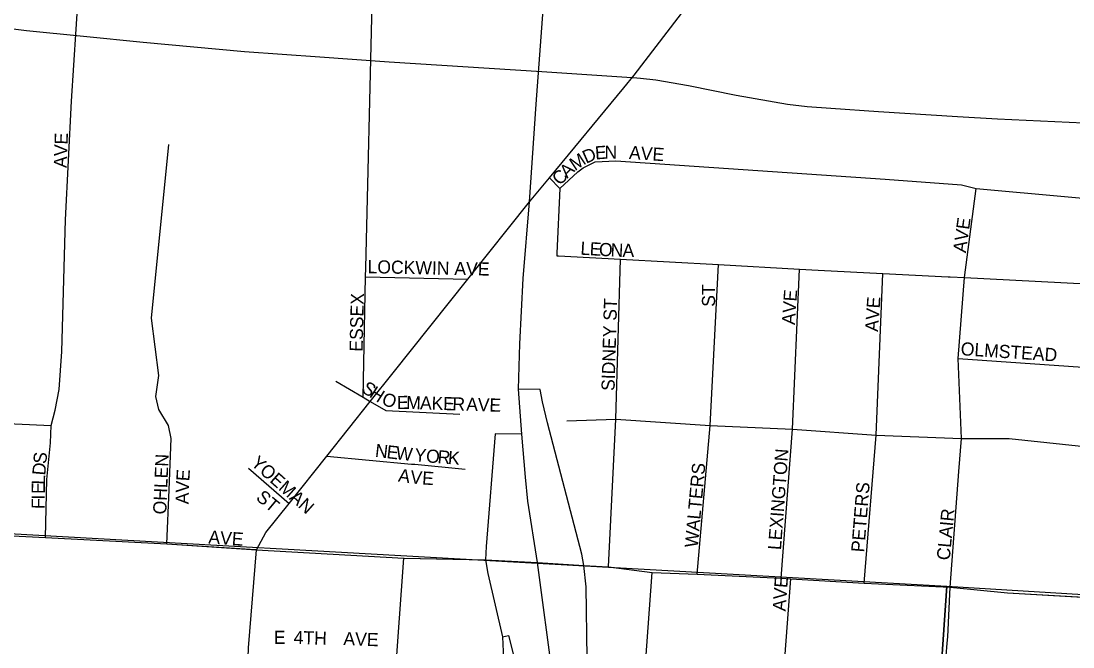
# Model space of a CAD drawing. Extents: x 0 to 34, y -6.2 to 22.
# Drawn here: x 7.114 to 7.873, y 19.653 to 20.104 of the extents above; entities that cross this region are included whole.
import ezdxf

# ---------------------------------------------------------------- set-up
doc = ezdxf.new("R2010")
doc.units = 0
for name, color, linetype in [('GM_X_City_Street', 7, 'Continuous'), ('GM_X_City_Street_Text', 7, 'Continuous'), ('GM_X_Interchange_Ramps', 7, 'Continuous'), ('GM_X_Interstate_Route', 7, 'Continuous'), ('GM_X_Rail_Line', 7, 'Continuous'), ('GM_X_Section', 7, 'Continuous'), ('GM_X_State_Route', 7, 'Continuous'), ('GM_X_Township', 7, 'Continuous')]:
    doc.layers.add(name, color=color, linetype=linetype)

msp = doc.modelspace()

# ---------------------------------------------------------------- linework, layer by layer
at = {"layer": 'GM_X_City_Street'}
for points in [[(7.13172, 19.73162), (7.13267, 19.77328), (7.13519, 19.79979), (7.13582, 19.81241), (7.13866, 19.82346), (7.14151, 19.83829), (7.1434, 19.86575), (7.14598, 19.9606), (7.15031, 20.04628), (7.15546, 20.12435), (7.15828, 20.16717), (7.16073, 20.21153), (7.16268, 20.24689)], [(7.3606, 19.83275), (7.3624, 19.91961), (7.36254, 19.92604), (7.36719, 20.1165), (7.36913, 20.16886), (7.37176, 20.23949)], [(7.21914, 19.72689), (7.22072, 19.76602), (7.2223, 19.80294), (7.2204, 19.81241), (7.21346, 19.82378), (7.21125, 19.83324), (7.21346, 19.84839), (7.20801, 19.88976), (7.22067, 20.01507)], [(7.50249, 19.98324), (7.51541, 19.9954), (7.51939, 19.9983), (7.52806, 20.00263), (7.54289, 20.00336), (7.73714, 19.98996), (7.79208, 19.98586), (7.80274, 19.9834), (7.93805, 19.97111), (7.98233, 19.96701)], [(7.49494, 19.99097), (7.50249, 19.98324), (7.50045, 19.93672), (7.50035, 19.9347), (7.50156, 19.93463)], [(7.79027, 19.77921), (7.79208, 19.803), (7.7897, 19.86056), (7.79436, 19.91902), (7.80274, 19.9834)], [(7.50156, 19.93463), (7.54614, 19.93221), (7.6169, 19.92837), (7.67521, 19.92521), (7.6888, 19.92447), (7.73536, 19.92206), (7.78244, 19.91963), (7.78395, 19.91955)], [(7.53767, 19.71026), (7.54279, 19.81694), (7.54614, 19.93221)], [(7.60143, 19.705), (7.61085, 19.81243), (7.6169, 19.92837)], [(7.3624, 19.91961), (7.43619, 19.91794)], [(7.66201, 19.70221), (7.67031, 19.80956), (7.67521, 19.92521)], [(7.72197, 19.69845), (7.73058, 19.80546), (7.73536, 19.92206)], [(7.78395, 19.91955), (7.79436, 19.91902), (7.88219, 19.91447), (7.90192, 19.91296), (7.92464, 19.91122), (7.92509, 19.91118)], [(7.7897, 19.86056), (7.89688, 19.85316), (7.97163, 19.84799), (7.97602, 19.84769), (7.97602, 19.84769)], [(7.34089, 19.84427), (7.3606, 19.83275), (7.36584, 19.82968), (7.37705, 19.82313), (7.43041, 19.82049)], [(7.02032, 19.81809), (7.04651, 19.81652), (7.13582, 19.81241)], [(7.50759, 19.81566), (7.54279, 19.81694), (7.61085, 19.81243), (7.67031, 19.80956), (7.73058, 19.80546), (7.79208, 19.803), (7.82652, 19.803), (7.89205, 19.79598), (8.03287, 19.78875)], [(7.33447, 19.7903), (7.39557, 19.78454), (7.39794, 19.78432)], [(7.39794, 19.78432), (7.43421, 19.7809)], [(7.27808, 19.78149), (7.30726, 19.75616)], [(7.78388, 19.69558), (7.79027, 19.77921)], [(6.91273, 19.74448), (6.96652, 19.74213), (7.04146, 19.73604), (7.13172, 19.73162), (7.21914, 19.72689), (7.28307, 19.72277)], [(7.28307, 19.72277), (7.28373, 19.72273), (7.38994, 19.71663), (7.39029, 19.71662)], [(7.36303, 19.30152), (7.36538, 19.34162), (7.36826, 19.39559), (7.37212, 19.452), (7.37617, 19.51061), (7.38008, 19.57046), (7.38523, 19.65004), (7.38994, 19.71663)], [(7.39029, 19.71662), (7.44886, 19.71546), (7.48628, 19.71356), (7.51982, 19.71141), (7.53767, 19.71026), (7.56902, 19.70627), (7.60143, 19.705), (7.66201, 19.70221), (7.66908, 19.70169), (7.72197, 19.69845), (7.78388, 19.69558)], [(7.55713, 19.4163), (7.5522, 19.44786), (7.55516, 19.4955), (7.55621, 19.51239), (7.5593, 19.55947), (7.56045, 19.57629), (7.56428, 19.64023), (7.56902, 19.70627)], [(7.65955, 19.56514), (7.65989, 19.57035), (7.66398, 19.63463), (7.66908, 19.70169)], [(7.78188, 19.65536), (7.78224, 19.65991), (7.78388, 19.69558)], [(7.78388, 19.69558), (7.82529, 19.69148), (7.99173, 19.68206)], [(7.7565, 19.28376), (7.75811, 19.30512), (7.75858, 19.31232), (7.76087, 19.34454), (7.76275, 19.37073), (7.76716, 19.43535), (7.77144, 19.49978), (7.77435, 19.54425), (7.77553, 19.56353), (7.77974, 19.62785), (7.78188, 19.65536)]]:
    msp.add_lwpolyline(points, dxfattribs=at)
at = {"layer": 'GM_X_Interchange_Ramps'}
for points in [[(7.51982, 19.71141), (7.5184, 19.71945), (7.49361, 19.81428), (7.49001, 19.8293), (7.48841, 19.83835), (7.4727, 19.83855)], [(7.47519, 19.80613), (7.45585, 19.80637), (7.44938, 19.72505), (7.44886, 19.71546)], [(7.44886, 19.71546), (7.45048, 19.70556), (7.46127, 19.65978), (7.46195, 19.64406), (7.46126, 19.62639), (7.4606, 19.60459), (7.46057, 19.5896), (7.46057, 19.57823), (7.46216, 19.56655), (7.46346, 19.56209), (7.46506, 19.55661), (7.4682, 19.54877), (7.4749, 19.53366), (7.48067, 19.52037), (7.48168, 19.51804), (7.48941, 19.50307), (7.49764, 19.48816), (7.50579, 19.46693), (7.52032, 19.46916)], [(7.51618, 19.59205), (7.52285, 19.59308), (7.52154, 19.69585), (7.51982, 19.71141)], [(7.46127, 19.65978), (7.46556, 19.66086), (7.46964, 19.64459), (7.47334, 19.62493), (7.47657, 19.60883), (7.47997, 19.55051), (7.48489, 19.55018)]]:
    msp.add_lwpolyline(points, dxfattribs=at)
at = {"layer": 'GM_X_Interstate_Route'}
for points in [[(7.4806, 19.97365), (7.4806, 19.97365), (7.48544, 20.0441), (7.49259, 20.14163), (7.49439, 20.16222)], [(7.56297, 19.16785), (7.56026, 19.18495), (7.55919, 19.19239), (7.55899, 19.19378), (7.55508, 19.22118), (7.55354, 19.23199), (7.55331, 19.23349), (7.54601, 19.28281), (7.54588, 19.28372), (7.52976, 19.38638), (7.52032, 19.46916), (7.50659, 19.56754), (7.50017, 19.61194), (7.49773, 19.62891), (7.48628, 19.71356), (7.4795, 19.75767), (7.4778, 19.77506), (7.47519, 19.80613), (7.4727, 19.83855), (7.47356, 19.87134), (7.47611, 19.91842), (7.4806, 19.97365)]]:
    msp.add_lwpolyline(points, dxfattribs=at)
at = {"layer": 'GM_X_Rail_Line'}
for points in [[(7.55807, 20.06285), (7.52928, 20.06488), (7.48953, 20.06748), (7.37953, 20.07456), (7.32937, 20.07803), (7.27502, 20.08194), (7.20202, 20.08859), (7.15895, 20.09292), (7.1179, 20.09697), (7.10055, 20.09928)], [(7.81806, 20.03341), (7.78919, 20.03499), (7.73225, 20.03867), (7.69798, 20.04091), (7.68073, 20.04228), (7.66673, 20.04394), (7.62971, 20.05044), (7.59535, 20.05736), (7.57183, 20.06141), (7.56078, 20.06268), (7.55807, 20.06285)], [(8.17674, 20.0174), (8.12688, 20.01964), (8.02229, 20.02452), (7.96465, 20.0269), (7.8904, 20.03007), (7.81806, 20.03341)]]:
    msp.add_lwpolyline(points, dxfattribs=at)
at = {"layer": 'GM_X_Section'}
for points in [[(6.79694, 19.75181), (7.78158, 19.69633), (7.74778, 19.20365), (7.25546, 19.23647), (6.76078, 19.26937)], [(8.82377, 19.63262), (8.78729, 19.13351), (8.26811, 19.16854), (7.74778, 19.20365), (7.78158, 19.69633)]]:
    msp.add_lwpolyline(points, close=True, dxfattribs=at)
at = {"layer": 'GM_X_State_Route'}
for points in [[(7.5487, 20.05595), (7.5562, 20.06501), (7.62987, 20.16153), (7.6606, 20.1934), (7.68347, 20.22145), (7.75819, 20.31525), (7.7809, 20.34), (7.80954, 20.37699), (7.86503, 20.44462), (7.8881, 20.47031), (7.91653, 20.507), (7.92267, 20.5156), (7.92673, 20.52269), (7.94339, 20.55548), (7.9489, 20.56675), (7.97324, 20.61607), (7.97664, 20.62448), (8.00222, 20.67655)], [(7.4806, 19.97365), (7.49494, 19.99097), (7.5487, 20.05595)], [(7.28373, 19.72273), (7.29045, 19.73506), (7.30726, 19.75616), (7.33447, 19.7903), (7.36584, 19.82968), (7.38221, 19.85023), (7.43619, 19.91794), (7.4806, 19.97365)], [(7.25635, 19.31238), (7.26015, 19.34783), (7.26364, 19.40173), (7.26778, 19.46194), (7.27121, 19.51709), (7.27534, 19.57678), (7.27802, 19.65203), (7.28373, 19.72273)]]:
    msp.add_lwpolyline(points, dxfattribs=at)
at = {"layer": 'GM_X_Township'}
msp.add_lwpolyline([(7.04146, 19.73604), (7.13172, 19.73162), (7.21914, 19.72689), (7.28373, 19.72273), (7.38995, 19.71663), (7.44886, 19.71546), (7.48628, 19.71356), (7.51982, 19.71141), (7.53768, 19.71026), (7.56902, 19.70627), (7.60143, 19.70501), (7.66201, 19.70221), (7.66908, 19.70169), (7.72197, 19.69845), (7.78388, 19.69558), (7.82529, 19.69148), (8.07171, 19.67754), (8.18077, 19.66934), (8.24965, 19.66606), (8.33934, 19.66131), (8.40622, 19.65859)], dxfattribs=at)

# ---------------------------------------------------------------- texts
at = {"layer": 'GM_X_City_Street_Text'}
for s, height, rotation, p in [('AVE', 0.00947, 88.02609, (7.14696, 19.99801)), ('D', 0.00947, 23.82711, (7.52141, 20.00107)), ('E', 0.00947, 4.21016, (7.52821, 20.00423)), ('N', 0.00947, 0.08744, (7.53468, 20.00472)), ('AVE', 0.00947, 356.0499, (7.55219, 20.00472)), ('M', 0.00947, 33.57894, (7.51345, 19.99575)), ('C', 0.00947, 44.75955, (7.50247, 19.98503)), ('A', 0.00947, 43.57794, (7.50776, 19.99027)), ('AVE', 0.00947, 82.15076, (7.79531, 19.93652)), ('L', 0.00947, 356.74743, (7.51717, 19.93556)), ('E', 0.00947, 356.74743, (7.52383, 19.93518)), ('O', 0.00947, 356.74136, (7.53049, 19.9348)), ('N', 0.00947, 357.47079, (7.53893, 19.93432)), ('A', 0.00947, 359.64368, (7.54765, 19.93394)), ('LOCKWIN AVE', 0.0094697, 358.8315, (7.36377, 19.92223)), ('ST', 0.00947, 90, (7.61446, 19.89795)), ('ESSEX', 0.00947, 88.6368, (7.36029, 19.86549)), ('SIDNEY ST', 0.00947, 88.38732, (7.54195, 19.83716)), ('AVE', 0.00947, 86.04937, (7.67196, 19.88474)), ('AVE', 0.00947, 86.05739, (7.73196, 19.87974)), ('OLMSTEAD', 0.00947, 356.23517, (7.79136, 19.86306)), ('S', 0.00947, 327.26478, (7.35889, 19.83693)), ('H', 0.00947, 327.28771, (7.3645, 19.83332)), ('O', 0.00947, 338.74449, (7.37335, 19.82788)), ('E', 0.00947, 1.02466, (7.38505, 19.82416)), ('M', 0.00947, 358.25105, (7.3916, 19.82428)), ('A', 0.00947, 358.22921, (7.40159, 19.82398)), ('K', 0.00947, 358.2476, (7.40992, 19.82372)), ('E', 0.00947, 358.24836, (7.41825, 19.82347)), ('R', 0.00947, 358.25105, (7.42492, 19.82326)), ('A', 0.00947, 358.23634, (7.43491, 19.82296)), ('V', 0.00947, 358.25105, (7.44324, 19.8227)), ('E', 0.00947, 358.22374, (7.45156, 19.82245)), ('N', 0.00947, 353.51742, (7.36894, 19.78971)), ('E', 0.00947, 353.51199, (7.37722, 19.78877)), ('S', 0.00947, 84.80309, (7.13215, 19.78435)), ('OHLEN', 0.00947, 87.56453, (7.21862, 19.74802)), ('YOEMAN', 0.00947, 318.28988, (7.27909, 19.78428)), ('W', 0.00947, 353.49643, (7.38385, 19.78802)), ('Y', 0.00947, 355.11648, (7.39739, 19.78651)), ('O', 0.00947, 355.58983, (7.40577, 19.7858)), ('R', 0.00947, 355.59284, (7.41409, 19.78515)), ('K', 0.00947, 355.60297, (7.42156, 19.78458)), ('LEXINGTON', 0.00947, 85.71056, (7.66196, 19.72225)), ('D', 0.00947, 84.98764, (7.13142, 19.77606)), ('WALTERS', 0.00947, 84.80527, (7.60196, 19.72394)), ('L', 0.00947, 87.54011, (7.13114, 19.76951)), ('E', 0.00947, 86.5549, (7.23531, 19.77195)), ('A', 0.00947, 351.37846, (7.38556, 19.77196)), ('V', 0.00947, 354.40657, (7.39434, 19.77065)), ('E', 0.00947, 356.44283, (7.403, 19.7698)), ('E', 0.00947, 89.91802, (7.13114, 19.76295)), ('V', 0.00947, 87.72598, (7.23498, 19.76368)), ('PETERS', 0.00947, 85.42416, (7.72196, 19.72059)), ('I', 0.00947, 89.93913, (7.13113, 19.75878)), ('A', 0.00947, 89.51907, (7.23491, 19.75543)), ('ST', 0.00947, 320.19264, (7.28278, 19.7593)), ('F', 0.00947, 89.91802, (7.13112, 19.75211)), ('CLAIR', 0.00947, 84.56261, (7.78363, 19.71478)), ('AVE', 0.00947, 356.04938, (7.24886, 19.72723)), ('AVE', 0.00947, 85.90939, (7.66529, 19.67807)), ('E', 0.00947, 0.00001, (7.29624, 19.65472)), ('4TH', 0.00947, 358.36431, (7.31045, 19.65473)), ('AVE', 0.00947, 358.0261, (7.3463, 19.65389))]:
    msp.add_text(s, height=height, rotation=rotation, dxfattribs=at).set_placement(p)

doc.saveas('drawing.dxf')
